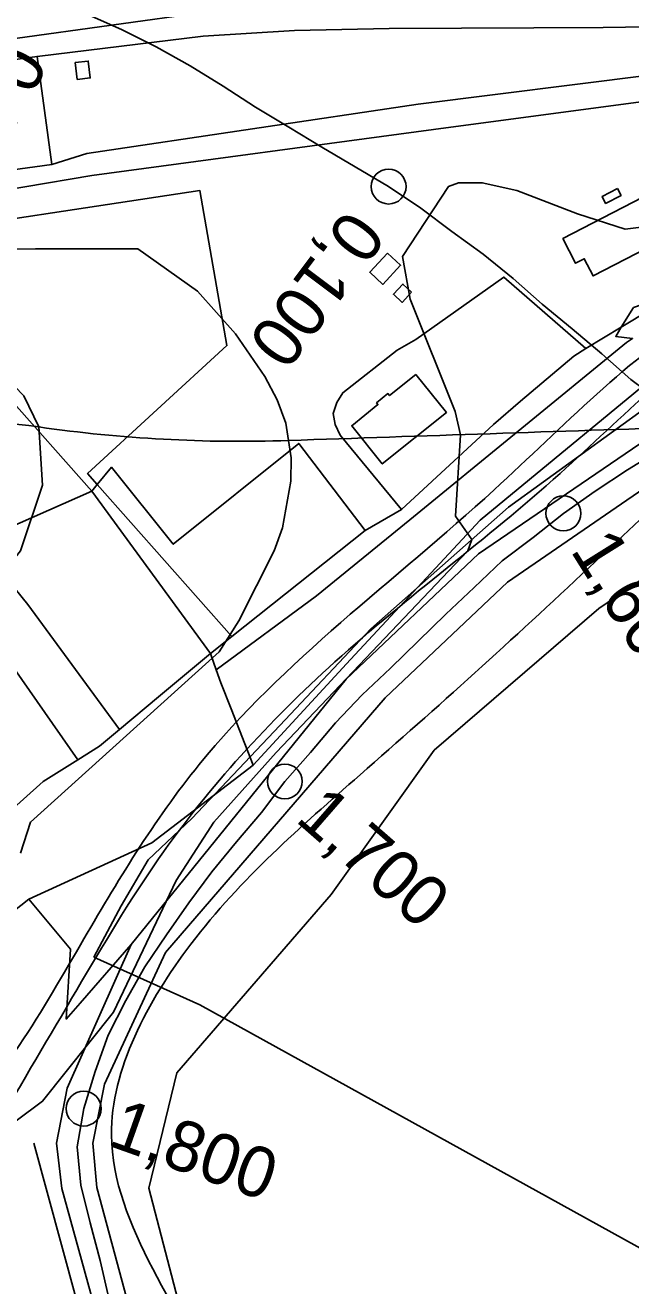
# Model space of a CAD drawing. Extents: x -510989 to -501240, y -1184665 to -1176098.
# Drawn here: x -504770.1 to -504613.7, y -1181152.6 to -1180827.3 of the extents above; entities that cross this region are included whole.
import ezdxf

# ---------------------------------------------------------------- set-up
doc = ezdxf.new("R2010")
doc.units = 0
for name, color, linetype in [('lesni_pozemek', 7, 'Continuous'), ('NAVRH_revitalizace_toku', 7, 'Continuous'), ('NAVRH_rozvodnice', 7, 'Continuous'), ('orna_puda', 7, 'Continuous'), ('ostatni_plocha_x_draha', 7, 'Continuous'), ('ostatni_plocha_x_manipulacni_plocha', 7, 'Continuous'), ('ostatni_plocha_x_neplodna_puda', 7, 'Continuous'), ('ostatni_plocha_x_ostatni_komunikace', 7, 'Continuous'), ('ostatni_plocha_x_silnice', 7, 'Continuous'), ('ostatni_plocha_x_sportoviste_a_rekr_plocha', 7, 'Continuous'), ('STAV_USES', 7, 'Continuous'), ('STAV_zaplavove_uzemi', 7, 'Continuous'), ('trasovani_toku', 7, 'Continuous'), ('vodni_plocha_x_vodni_tok_v_koryt_prir_n_upr', 7, 'Continuous'), ('vrstevnice_01', 7, 'Continuous'), ('vrstevnice_02', 7, 'Continuous'), ('zastavena_plocha_a_nadvori', 7, 'Continuous')]:
    doc.layers.add(name, color=color, linetype=linetype)

msp = doc.modelspace()

# ---------------------------------------------------------------- linework, layer by layer
at = {"layer": 'lesni_pozemek'}
msp.add_lwpolyline([(-504775.02, -1180922.63), (-504752.9, -1180947.58), (-504771.38, -1180955.72)], dxfattribs=at)
at = {"layer": 'NAVRH_revitalizace_toku'}
for points in [[(-504182.04, -1180792.04), (-504204.87, -1180813.12), (-504441.3, -1180893.49), (-504535.64, -1180920.73), (-504547.6, -1180927.38), (-504622.01, -1180977.87), (-504664.53, -1181014.41), (-504691.11, -1181051.62), (-504730.92, -1181097.66), (-504738.16, -1181127.41), (-504718.87, -1181201.36), (-504687.51, -1181317.93), (-504646.6, -1181475.99), (-504595.04, -1181660.81)], [(-504619.38, -1181665.94), (-504652.45, -1181546.29), (-504699.14, -1181368.28), (-504767.85, -1181115.82)]]:
    msp.add_lwpolyline(points, dxfattribs=at)
at = {"layer": 'NAVRH_rozvodnice'}
for centre, radius, start, end in [((-504781.18, -1181032.78), 102.82, 81.8427, 127.3105), ((-504714.55, -1180567.94), 366.77, 261.8427, 271.9434), ((-500053.85, -1317926.56), 137070.9, 91.8997805, 91.9433509)]:
    msp.add_arc(centre, radius, start, end, dxfattribs=at)
at = {"layer": 'orna_puda'}
msp.add_lwpolyline([(-504609.62, -1181654.37), (-504714.66, -1181264.33), (-504714.68, -1181264.25), (-504716.76, -1181256.52), (-504751.58, -1181127.22), (-504752.67, -1181115.82), (-504749.63, -1181100.59), (-504733.91, -1181066.63), (-504677.14, -1181000.88), (-504645.58, -1180971.03), (-504557.05, -1180910.28)], dxfattribs=at)
for points in [[(-504752.9, -1180947.58), (-504722.23, -1180989.44), (-504735.7, -1181000.67), (-504745.74, -1181009.04), (-504769.45, -1180976.84), (-504782.54, -1180960.64), (-504771.38, -1180955.72)], [(-504782.54, -1180960.64), (-504769.45, -1180976.84), (-504745.74, -1181009.04), (-504750.89, -1181013.33), (-504756.51, -1181016.88), (-504779.57, -1180983.97), (-504794.06, -1180965.71)], [(-504794.06, -1180965.71), (-504779.57, -1180983.97), (-504756.51, -1181016.88), (-504765.42, -1181022.51), (-504781.63, -1181036.9), (-504783.51, -1181038.45), (-504809.57, -1181005.36), (-504829.23, -1180981.2)]]:
    msp.add_lwpolyline(points, close=True, dxfattribs=at)
at = {"layer": 'ostatni_plocha_x_draha'}
msp.add_lwpolyline([(-504607.3, -1180846.63), (-504664.7, -1180854.23), (-504752.85, -1180866.08), (-504804.88, -1180874.9), (-504808.97, -1180875.47), (-504809.78, -1180869.64), (-504763.25, -1180863.25), (-504754.22, -1180860.45), (-504668.6, -1180847.69), (-504608.32, -1180840.14)], dxfattribs=at)
at = {"layer": 'ostatni_plocha_x_manipulacni_plocha'}
for points in [[(-504729.03, -1180772.34), (-504722.98, -1180823.87), (-504772.69, -1180830.81), (-504851.89, -1180840.66), (-504891.96, -1180845.4), (-504907.99, -1180847.69), (-504941.74, -1180852.51), (-504925.8, -1180844.85), (-504920.73, -1180843.54), (-504913.22, -1180841.6), (-504899.67, -1180836.13), (-504890.59, -1180829.07), (-504887.89, -1180826.89), (-504883.58, -1180823.67), (-504871.07, -1180816.31), (-504868.25, -1180814.65), (-504774.09, -1180803.74), (-504778.12, -1180775.36)], [(-504620.9, -1180827.94), (-504586.22, -1180827.45), (-504584.3, -1180838.58), (-504608.32, -1180840.14), (-504668.6, -1180847.69), (-504754.22, -1180860.45), (-504763.25, -1180863.25), (-504767.04, -1180835.38), (-504724.11, -1180830.13), (-504700.58, -1180828.72), (-504676.14, -1180828.22), (-504638.76, -1180828.03)], [(-504767.04, -1180835.38), (-504763.25, -1180863.25), (-504809.78, -1180869.64), (-504813.61, -1180841.75)], [(-504757.19, -1180836.99), (-504756.66, -1180841.35), (-504753.3, -1180840.94), (-504753.82, -1180836.58)], [(-504596.76, -1180879.36), (-504602.8, -1180867.68), (-504631.28, -1180882.41), (-504627.99, -1180888.76), (-504625.77, -1180887.61), (-504623.47, -1180892.05), (-504609.61, -1180884.88), (-504609.15, -1180885.77)], [(-504617.16, -1180869.48), (-504621.15, -1180871.54), (-504620.23, -1180873.32), (-504616.24, -1180871.25)], [(-504676.55, -1180886.16), (-504681.13, -1180891.1), (-504677.76, -1180894.23), (-504673.18, -1180889.28)], [(-504669.28, -1180908.4), (-504646.56, -1180892.33), (-504625.33, -1180910.8), (-504628.44, -1180912.7), (-504642.21, -1180924.36), (-504649.15, -1180930.38), (-504672.94, -1180952.33), (-504688.81, -1180933.14), (-504690.04, -1180930.4), (-504690.56, -1180927.53), (-504689.67, -1180924.68), (-504688.1, -1180922.19), (-504674.05, -1180911.16)], [(-504670.33, -1180896.21), (-504672.56, -1180894.14), (-504675.01, -1180896.78), (-504672.77, -1180898.85)], [(-504669.24, -1180917.45), (-504676.03, -1180922.9), (-504676.44, -1180922.41), (-504679.38, -1180924.78), (-504679.01, -1180925.24), (-504685.77, -1180930.71), (-504677.91, -1180940.53), (-504661.34, -1180927.26)]]:
    msp.add_lwpolyline(points, close=True, dxfattribs=at)
for points in [[(-504586.22, -1180827.45), (-504620.9, -1180827.94), (-504638.76, -1180828.03), (-504676.14, -1180828.22), (-504700.58, -1180828.72), (-504724.11, -1180830.13), (-504767.04, -1180835.38), (-504813.61, -1180841.75), (-504817.37, -1180842.26), (-504851.11, -1180846.92), (-504891.28, -1180851.67), (-504891.96, -1180845.4), (-504851.89, -1180840.66), (-504772.69, -1180830.81), (-504722.98, -1180823.87), (-504702, -1180822.23), (-504678.51, -1180822.08), (-504634.51, -1180821.81), (-504620.72, -1180821.72), (-504586.77, -1180821.19)], [(-504804.88, -1180874.9), (-504752.85, -1180866.08), (-504664.7, -1180854.23), (-504607.3, -1180846.63)], [(-504613.07, -1180900.19), (-504616.22, -1180905.23), (-504625.33, -1180910.8), (-504646.56, -1180892.33), (-504669.28, -1180908.4), (-504674.05, -1180911.16), (-504688.1, -1180922.19), (-504689.67, -1180924.68), (-504690.56, -1180927.53), (-504690.04, -1180930.4), (-504688.81, -1180933.14), (-504672.94, -1180952.33), (-504682.35, -1180957.74), (-504699.48, -1180935.25), (-504731.88, -1180961.27), (-504747.81, -1180941.41), (-504751.48, -1180945.85), (-504754, -1180943), (-504718, -1180910), (-504725, -1180870), (-504808, -1180882.51)]]:
    msp.add_lwpolyline(points, dxfattribs=at)
at = {"layer": 'ostatni_plocha_x_neplodna_puda'}
msp.add_lwpolyline([(-504582.6, -1180900.93), (-504574.16, -1180900.62), (-504566.19, -1180904.56), (-504653.08, -1180963.75), (-504687.23, -1180996.05), (-504742.72, -1181064.52), (-504755.9, -1181079.67), (-504759.48, -1181083.79), (-504758.44, -1181065.74), (-504769.19, -1181052.84), (-504737.43, -1181038.27), (-504711.26, -1181018.31), (-504686.07, -1180991.03), (-504652.66, -1180955.07), (-504600.25, -1180911.88)], close=True, dxfattribs=at)
at = {"layer": 'ostatni_plocha_x_ostatni_komunikace'}
msp.add_lwpolyline([(-504613.07, -1180900.19), (-504600.67, -1180895.84), (-504616.22, -1180905.23)], close=True, dxfattribs=at)
at = {"layer": 'ostatni_plocha_x_silnice'}
for points in [[(-504600.25, -1180911.88), (-504652.66, -1180955.07), (-504686.07, -1180991.03), (-504711.26, -1181018.31), (-504716.94, -1181003.71), (-504719.55, -1180997), (-504720.83, -1180993.69), (-504694.88, -1180974.6), (-504670.77, -1180954.95), (-504614.89, -1180909.19), (-504613.27, -1180908.14), (-504617.64, -1180907.65), (-504616.22, -1180905.23), (-504600.67, -1180895.84)], [(-504781.63, -1181036.9), (-504765.42, -1181022.51), (-504756.51, -1181016.88), (-504750.89, -1181013.33), (-504745.74, -1181009.04), (-504735.7, -1181000.67), (-504722.23, -1180989.44), (-504720.83, -1180993.69), (-504719.55, -1180997), (-504716.94, -1181003.71), (-504711.26, -1181018.31), (-504737.43, -1181038.27), (-504769.19, -1181052.84), (-504816.79, -1181090.4)]]:
    msp.add_lwpolyline(points, dxfattribs=at)
at = {"layer": 'ostatni_plocha_x_sportoviste_a_rekr_plocha'}
for points in [[(-504808, -1180882.51), (-504725, -1180870), (-504718, -1180910), (-504754, -1180943), (-504751.48, -1180945.85), (-504752.9, -1180947.58), (-504775.02, -1180922.63), (-504813.81, -1180883.39)], [(-504616.22, -1180905.23), (-504617.64, -1180907.65), (-504613.27, -1180908.14), (-504614.89, -1180909.19), (-504670.77, -1180954.95), (-504694.88, -1180974.6), (-504720.83, -1180993.69), (-504722.23, -1180989.44), (-504716.78, -1180985.11), (-504682.35, -1180957.74), (-504672.94, -1180952.33), (-504649.15, -1180930.38), (-504642.21, -1180924.36), (-504628.44, -1180912.7), (-504625.33, -1180910.8)]]:
    msp.add_lwpolyline(points, close=True, dxfattribs=at)
msp.add_lwpolyline([(-504959.56, -1181157.6), (-504852.19, -1181115.81), (-504816.79, -1181090.4), (-504769.19, -1181052.84), (-504758.44, -1181065.74), (-504759.48, -1181083.79), (-504755.9, -1181079.67), (-504742.72, -1181064.52), (-504759.3, -1181101.6), (-504762.01, -1181115.76), (-504760.66, -1181127.46), (-504726.66, -1181250.72)], dxfattribs=at)
at = {"layer": 'STAV_USES'}
for p, q in [((-504645.34, -1180951.73), (-504609.16, -1180925.58)), ((-504609.16, -1180925.58), (-504645.34, -1180951.73)), ((-504680.9, -1180983.06), (-504645.34, -1180951.73)), ((-504645.34, -1180951.73), (-504680.9, -1180983.06)), ((-504704.31, -1181008), (-504680.9, -1180983.06)), ((-504680.9, -1180983.06), (-504704.31, -1181008)), ((-504727.11, -1181032.02), (-504704.31, -1181008)), ((-504704.31, -1181008), (-504727.11, -1181032.02)), ((-504738.36, -1181042.67), (-504727.11, -1181032.02)), ((-504727.11, -1181032.02), (-504738.36, -1181042.67)), ((-504745.35, -1181054.53), (-504738.36, -1181042.67)), ((-504738.36, -1181042.67), (-504745.35, -1181054.53)), ((-504752.39, -1181067.83), (-504745.35, -1181054.53)), ((-504745.35, -1181054.53), (-504752.39, -1181067.83)), ((-504725.03, -1181080.14), (-504752.39, -1181067.83)), ((-504752.39, -1181067.83), (-504725.03, -1181080.14)), ((-504608.86, -1181144.24), (-504725.03, -1181080.14)), ((-504725.03, -1181080.14), (-504608.86, -1181144.24))]:
    msp.add_line(p, q, dxfattribs=at)
at = {"layer": 'STAV_zaplavove_uzemi'}
for points in [[(-503691.1, -1180709.63), (-503698.14, -1180689.92), (-503726.29, -1180661.77), (-503758.67, -1180635.02), (-503793.87, -1180613.9), (-503848.78, -1180591.37), (-503885.38, -1180575.88), (-503937.22, -1180564.11), (-503952.58, -1180564.11), (-503964.1, -1180580.75), (-503962.82, -1180602.51), (-503964.1, -1180625.54), (-503990.97, -1180635.78), (-504028.09, -1180635.78), (-504080.57, -1180656.26), (-504118.96, -1180675.46), (-504153.52, -1180702.34), (-504177.84, -1180745.85), (-504193.2, -1180768.89), (-504226.47, -1180789.37), (-504318.63, -1180820.09), (-504383.9, -1180844.41), (-504463.25, -1180867.44), (-504524.69, -1180885.36), (-504582.26, -1180902.78), (-504631.98, -1180942.98), (-504690.15, -1180991.64), (-504735.64, -1181042.41), (-504756.79, -1181076.26), (-504777.95, -1181112.22)], [(-504594.17, -1181642.09), (-504629.77, -1181535.28), (-504650.39, -1181443.46), (-504674.75, -1181355.39), (-504706.6, -1181265.44), (-504719.72, -1181182.99), (-504747.83, -1181113.66), (-504727.29, -1181064.42), (-504683.65, -1181020.77), (-504624.52, -1180967.28), (-504575.24, -1180927.85), (-504544.27, -1180915.18), (-504445.72, -1180881.39), (-504404.89, -1180867.31), (-504292.26, -1180829.3), (-504179.63, -1180791.29), (-504099.38, -1180734.98), (-504020.54, -1180698.37), (-503957.18, -1180675.84), (-503893.83, -1180664.58), (-503865.67, -1180678.66), (-503817.8, -1180689.92), (-503788.24, -1180689.92), (-503764.3, -1180695.55), (-503736.15, -1180687.11), (-503717.85, -1180698.37), (-503716.44, -1180708.23)], [(-502250.32, -1184002.61), (-502355.07, -1183875.41), (-502442.37, -1183790.61), (-502477.29, -1183700.82), (-502532.16, -1183578.61), (-502567.08, -1183448.91), (-502626.05, -1183402.34), (-502705.41, -1183380.59), (-502814.2, -1183349.87), (-502882.03, -1183297.39), (-502931.95, -1183237.24), (-503042.02, -1183107.97), (-503139.64, -1183018.94), (-503222.14, -1182957.59), (-503308.56, -1182839.96), (-503316.24, -1182784.92), (-503330.32, -1182756.77), (-503348.24, -1182719.65), (-503334.16, -1182651.82), (-503323.92, -1182595.5), (-503313.68, -1182526.39), (-503294.1, -1182480.5), (-503251.86, -1182396.03), (-503229.34, -1182314.37), (-503216.1, -1182227.15), (-503242.43, -1182174.5), (-503271.86, -1182129.59), (-503287.34, -1182081.58), (-503343.88, -1182028.1), (-503361.79, -1182008.91), (-503396.35, -1181952.59), (-503442.43, -1181933.39), (-503497.46, -1181888.6), (-503525.62, -1181860.44), (-503528.18, -1181837.4), (-503548.66, -1181767.01), (-503558.9, -1181729.89), (-503576.82, -1181682.53), (-503578.1, -1181621.1), (-503567.86, -1181572.46), (-503552.5, -1181536.63), (-503538.04, -1181458.36), (-503518.33, -1181411.9), (-503509.88, -1181341.51), (-503497.21, -1181207.63), (-503499.77, -1181097.56), (-503498.02, -1181031.35), (-503510.82, -1180970.85), (-503549.22, -1180952.23), (-503571.32, -1180940.6), (-503605.07, -1180937.11), (-503651.61, -1180939.44), (-503671.39, -1180917.33), (-503679.53, -1180892.89), (-503713.27, -1180871.95), (-503727.24, -1180859.15), (-503734.22, -1180833.55), (-503728.4, -1180799.81), (-503741.2, -1180770.72), (-503722.82, -1180725.17), (-503721.54, -1180703.41), (-503731.78, -1180697.01), (-503767.61, -1180699.57), (-503790.65, -1180697.01), (-503817.53, -1180697.01), (-503861.04, -1180686.77), (-503889.2, -1180675.25), (-503900.72, -1180668.85), (-503953.2, -1180679.09), (-503997.99, -1180697.01), (-504063.27, -1180722.61), (-504109.34, -1180749.49), (-504142.62, -1180776.36), (-504177.18, -1180796.84), (-504211.73, -1180817.32), (-504414.98, -1180961.5), (-504472.7, -1180998.11), (-504544.51, -1181068.5), (-504600.82, -1181143.12), (-504621.94, -1181196.62), (-504641.65, -1181267.01), (-504660.25, -1181350.62), (-504634.7, -1181398.32), (-504617.66, -1181447.72), (-504600.62, -1181492.01), (-504587, -1181548.23), (-504592.11, -1181628.29), (-504569.96, -1181682.81), (-504568.26, -1181664.07), (-504554.63, -1181621.48), (-504547.82, -1181597.63)], [(-504826.46, -1182247.73), (-504827.62, -1182204.68), (-504817.15, -1182165.12), (-504791.55, -1182113.93), (-504727.56, -1182034.81), (-504708.94, -1182017.35), (-504669.38, -1181991.76), (-504649.6, -1181961.5), (-504628.66, -1181917.29), (-504601.9, -1181867.26), (-504597.24, -1181809.08), (-504585.16, -1181766.79), (-504596.8, -1181741.4), (-504604.2, -1181726.59), (-504633.82, -1181658.9), (-504646.51, -1181600.72), (-504660.26, -1181556.29), (-504751.04, -1181459.08), (-504798.4, -1181384.84), (-504826.55, -1181347.73), (-504862.39, -1181315.73), (-504866.23, -1181265.81), (-504862.39, -1181205.66), (-504853.43, -1181164.7), (-504793.92, -1181116.47), (-504755.84, -1181064.64), (-504725.17, -1181018.1), (-504649.01, -1180947.23), (-504594, -1180900.69), (-504545.35, -1180879.53), (-504377.38, -1180832.83), (-504317.01, -1180808.36), (-504368.93, -1180802.59), (-504426.63, -1180826.63), (-504542.02, -1180859.32)], [(-504777.81, -1181111.78), (-504815.29, -1181186.74), (-504828.41, -1181242.96), (-504796.55, -1181306.67), (-504764.69, -1181361.01), (-504723.47, -1181428.47), (-504674.75, -1181510.92), (-504648.51, -1181582.13), (-504622.28, -1181672.07)]]:
    msp.add_spline(points, degree=3, dxfattribs=at)
at = {"layer": 'trasovani_toku'}
for p, q in [((-504745.19, -1180828.44), (-504754.33, -1180824.38)), ((-504736.25, -1180832.93), (-504745.19, -1180828.44)), ((-504727.52, -1180837.8), (-504736.25, -1180832.93)), ((-504719.01, -1180843.04), (-504727.52, -1180837.8)), ((-504710.6, -1180848.47), (-504719.01, -1180843.04)), ((-504702.06, -1180853.66), (-504710.6, -1180848.47)), ((-504693.47, -1180858.78), (-504702.06, -1180853.66)), ((-504684.88, -1180863.9), (-504693.47, -1180858.78)), ((-504676.27, -1180868.98), (-504684.88, -1180863.9)), ((-504667.95, -1180874.54), (-504676.27, -1180868.98)), ((-504659.98, -1180880.57), (-504667.95, -1180874.54)), ((-504651.87, -1180886.43), (-504659.98, -1180880.57)), ((-504644.1, -1180892.72), (-504651.87, -1180886.43)), ((-504636.61, -1180899.35), (-504644.1, -1180892.72)), ((-504628.87, -1180905.68), (-504636.61, -1180899.35)), ((-504621.23, -1180912.13), (-504628.87, -1180905.68)), ((-504613.76, -1180918.78), (-504621.23, -1180912.13)), ((-504605.74, -1180924.76), (-504613.76, -1180918.78)), ((-504606.1, -1180936.78), (-504614.57, -1180942.09)), ((-504614.57, -1180942.09), (-504622.95, -1180947.54)), ((-504622.95, -1180947.54), (-504631.14, -1180953.29)), ((-504631.14, -1180953.29), (-504638.94, -1180959.54)), ((-504638.94, -1180959.54), (-504646.92, -1180965.57)), ((-504646.92, -1180965.57), (-504654.19, -1180972.43)), ((-504654.19, -1180972.43), (-504661.47, -1180979.29)), ((-504661.47, -1180979.29), (-504668.63, -1180986.28)), ((-504668.63, -1180986.28), (-504675.78, -1180993.26)), ((-504675.78, -1180993.26), (-504683.06, -1181000.12)), ((-504683.06, -1181000.12), (-504690, -1181007.32)), ((-504690, -1181007.32), (-504696.44, -1181014.97)), ((-504696.44, -1181014.97), (-504703.06, -1181022.47)), ((-504703.06, -1181022.47), (-504709.05, -1181030.47)), ((-504709.05, -1181030.47), (-504715.58, -1181038.05)), ((-504715.58, -1181038.05), (-504721.93, -1181045.77)), ((-504721.93, -1181045.77), (-504727.87, -1181053.82)), ((-504727.87, -1181053.82), (-504733.57, -1181062.03)), ((-504733.57, -1181062.03), (-504739.24, -1181070.27)), ((-504739.24, -1181070.27), (-504744.07, -1181079.02)), ((-504744.07, -1181079.02), (-504748.67, -1181087.91)), ((-504748.67, -1181087.91), (-504752.03, -1181097.33)), ((-504752.03, -1181097.33), (-504754.99, -1181106.88)), ((-504754.99, -1181106.88), (-504756.71, -1181116.73)), ((-504756.71, -1181116.73), (-504755.7, -1181126.68)), ((-504755.7, -1181126.68), (-504753.3, -1181136.39)), ((-504753.3, -1181136.39), (-504750.71, -1181146.04)), ((-504750.71, -1181146.04), (-504748.53, -1181155.8))]:
    msp.add_line(p, q, dxfattribs=at)
for centre in [(-504676.27, -1180868.98), (-504631.14, -1180953.29), (-504703.06, -1181022.47), (-504754.99, -1181106.88)]:
    msp.add_circle(centre, 4.5, dxfattribs=at)
at = {"layer": 'vodni_plocha_x_vodni_tok_v_koryt_prir_n_upr'}
for points in [[(-504608.12, -1181659.96), (-504614.86, -1181665.13), (-504632.61, -1181599.34), (-504645.61, -1181551.13), (-504655.26, -1181515.38), (-504662.52, -1181488.46), (-504712.86, -1181301.83), (-504721.2, -1181270.94), (-504723.29, -1181263.22), (-504723.31, -1181263.13), (-504725.66, -1181254.39), (-504726.28, -1181252.1), (-504726.66, -1181250.72), (-504760.66, -1181127.46), (-504762.01, -1181115.76), (-504759.3, -1181101.6), (-504742.72, -1181064.52), (-504687.23, -1180996.05), (-504653.08, -1180963.75), (-504566.19, -1180904.56)], [(-504557.05, -1180910.28), (-504645.58, -1180971.03), (-504677.14, -1181000.88), (-504733.91, -1181066.63), (-504749.63, -1181100.59), (-504752.67, -1181115.82), (-504751.58, -1181127.22), (-504716.76, -1181256.52), (-504714.68, -1181264.25), (-504714.66, -1181264.33), (-504609.62, -1181654.37)]]:
    msp.add_lwpolyline(points, dxfattribs=at)
at = {"layer": 'vrstevnice_01'}
for points in [[(-504836.81, -1181158), (-504765.59, -1181105), (-504747.31, -1181082), (-504731.09, -1181048), (-504721.41, -1181033), (-504705.31, -1181015), (-504655.81, -1180963), (-504654.81, -1180960), (-504659, -1180954), (-504657.69, -1180933), (-504659.09, -1180927), (-504670.69, -1180898), (-504672.69, -1180887), (-504660.81, -1180869), (-504658.19, -1180868), (-504652.09, -1180868), (-504643.19, -1180870), (-504627.5, -1180876), (-504615.19, -1180880), (-504607.5, -1180879)], [(-505022.5, -1180906), (-504953.91, -1180904), (-504923.69, -1180905), (-504893.31, -1180905), (-504853.5, -1180903), (-504811.81, -1180898), (-504799.5, -1180902), (-504780.19, -1180913), (-504770.41, -1180923), (-504766.59, -1180931), (-504765.59, -1180946), (-504771.31, -1180963), (-504803, -1181003), (-504813.5, -1181026), (-504824.41, -1181062), (-504833.81, -1181078), (-504837.5, -1181082), (-504903.19, -1181127), (-504897.81, -1181134)]]:
    msp.add_lwpolyline(points, dxfattribs=at)
at = {"layer": 'vrstevnice_02'}
msp.add_lwpolyline([(-504851.5, -1180886), (-504767.41, -1180885), (-504741, -1180885), (-504725.59, -1180896), (-504715.81, -1180907), (-504708.19, -1180918), (-504705, -1180924), (-504702.81, -1180930), (-504701.41, -1180939), (-504701.5, -1180945), (-504703.69, -1180957), (-504705.81, -1180963), (-504714.91, -1180981), (-504720, -1180989), (-504768.69, -1181033), (-504771.31, -1181041)], dxfattribs=at)
at = {"layer": 'zastavena_plocha_a_nadvori'}
for points in [[(-504757.19, -1180836.99), (-504753.82, -1180836.58), (-504753.3, -1180840.94), (-504756.66, -1180841.35)], [(-504596.76, -1180879.36), (-504609.15, -1180885.77), (-504609.61, -1180884.88), (-504623.47, -1180892.05), (-504625.77, -1180887.61), (-504627.99, -1180888.76), (-504631.28, -1180882.41), (-504602.8, -1180867.68)], [(-504617.16, -1180869.48), (-504616.24, -1180871.25), (-504620.23, -1180873.32), (-504621.15, -1180871.54)], [(-504676.55, -1180886.16), (-504673.18, -1180889.28), (-504677.76, -1180894.23), (-504681.13, -1180891.1)], [(-504670.33, -1180896.21), (-504672.77, -1180898.85), (-504675.01, -1180896.78), (-504672.56, -1180894.14)], [(-504669.24, -1180917.45), (-504661.34, -1180927.26), (-504677.91, -1180940.53), (-504685.77, -1180930.71), (-504679.01, -1180925.24), (-504679.38, -1180924.78), (-504676.44, -1180922.41), (-504676.03, -1180922.9)], [(-504751.48, -1180945.85), (-504747.81, -1180941.41), (-504731.88, -1180961.27), (-504699.48, -1180935.25), (-504682.35, -1180957.74), (-504716.78, -1180985.11)], [(-504752.9, -1180947.58), (-504751.48, -1180945.85), (-504716.78, -1180985.11), (-504722.23, -1180989.44)]]:
    msp.add_lwpolyline(points, close=True, dxfattribs=at)

# ---------------------------------------------------------------- texts
at = {"layer": 'trasovani_toku'}
for s, rotation, p in [('0,200', 242.6706, (-504775.52, -1180831.23)), ('0,100', 233.1417, (-504686.89, -1180874.25)), ('1,600', 301.9946, (-504629.51, -1180962.82)), ('1,700', 318.9063, (-504700.66, -1181032.52)), ('1,800', 340.4558, (-504749.07, -1181116.3))]:
    msp.add_text(s, height=13, rotation=rotation, dxfattribs=at).set_placement(p)

doc.saveas('drawing.dxf')
